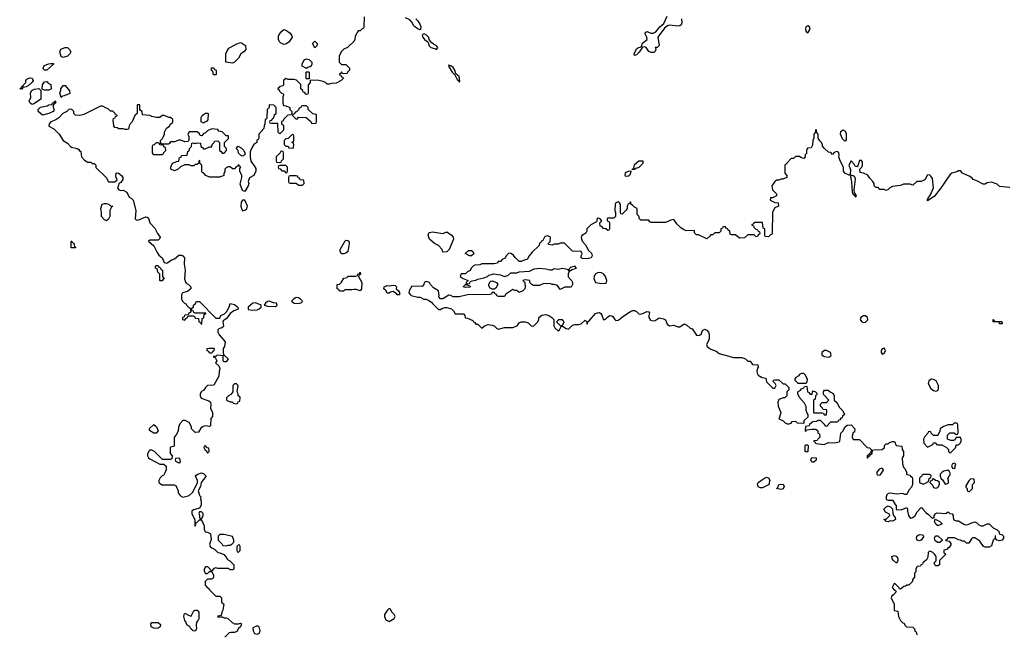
# Model space of a CAD drawing. Header units: inches. Extents: x 2380249 to 2585472, y 382747 to 546448.
# Tile 360 of 626: x 2484188 to 2493736, y 438656 to 444621. Entities that reach past the tile are written whole.
import ezdxf

# ---------------------------------------------------------------- set-up
doc = ezdxf.new("R2010")
doc.units = ezdxf.units.IN
doc.header["$MEASUREMENT"] = 0
for name, color, linetype in [('C4483', 7, 'Continuous'), ('C4484', 7, 'Continuous'), ('C4493', 7, 'Continuous'), ('C4494', 7, 'Continuous')]:
    doc.layers.add(name, color=color, linetype=linetype)

msp = doc.modelspace()

# ---------------------------------------------------------------- linework, layer by layer
at = {"layer": 'C4483', "color": 4, "elevation": 48}
for points in [[(2485748.7, 440000), (2485768.7, 439988.7), (2485820.8, 440000)], [(2485936, 440000), (2485946, 439990), (2485942, 439970), (2485949.1, 439949.1), (2485948.7, 439910), (2485930, 439882), (2485874.6, 439865.4), (2485858, 439850), (2485858, 439830), (2485887.3, 439767.3), (2485886, 439710), (2485890, 439706), (2485892, 439710), (2485898, 439742), (2485910, 439746), (2485930, 439766), (2485950, 439766), (2485975.3, 439710), (2485976.4, 439676.4), (2485986, 439650), (2486010, 439648), (2486035.3, 439635.3), (2486038, 439630), (2486043.1, 439576.9), (2486028.7, 439530), (2486035.3, 439510), (2486050, 439495.3), (2486080.4, 439480.4), (2486109.1, 439449.1), (2486130, 439448), (2486166, 439430), (2486190, 439406), (2486203.1, 439383.1), (2486226, 439370), (2486266, 439330), (2486266, 439290), (2486250, 439282), (2486230, 439282), (2486210, 439294), (2486110, 439294), (2486090, 439302), (2486070, 439294), (2486050, 439274), (2486038, 439278), (2486034, 439290), (2486011.6, 439311.6), (2485990, 439312), (2485978, 439290), (2485978, 439270), (2485990, 439246), (2486010, 439246), (2486030, 439266), (2486050, 439266), (2486066, 439230), (2486066, 439210), (2486062, 439198), (2486047.3, 439192.7), (2486008.7, 439191.3), (2485988, 439170), (2485987.3, 439132.7), (2486010, 439106), (2486022, 439102), (2486026, 439090), (2486090, 439026), (2486130, 439026), (2486146, 439010), (2486146, 438970), (2486166, 438950), (2486158, 438890), (2486148, 438870), (2486142, 438838), (2486110, 438834), (2486107.3, 438827.3), (2486150, 438826), (2486170, 438818), (2486190, 438818), (2486206, 438810), (2486248, 438770), (2486270, 438759), (2486310, 438758), (2486330, 438766), (2486338, 438758), (2486328, 438730), (2486310, 438712), (2486295.1, 438684.9), (2486270, 438674.8), (2486235.3, 438675.3), (2486218, 438670), (2486178, 438630)]]:
    msp.add_lwpolyline(points, dxfattribs=at)
for points in [[(2485950, 439846), (2485930, 439846), (2485924.7, 439830), (2485932, 439812), (2485932.7, 439792.7), (2485938, 439778), (2485950, 439774), (2485968, 439810), (2485967.3, 439827.3)], [(2486170, 439626), (2486130, 439626), (2486114, 439610), (2486114, 439570), (2486152.7, 439532.7), (2486158, 439518), (2486190, 439514), (2486210, 439522), (2486230, 439522), (2486246, 439530), (2486266, 439550), (2486266, 439570), (2486250, 439606)], [(2486310, 439526), (2486294, 439510), (2486294, 439470), (2486298, 439458), (2486310, 439454), (2486326, 439470), (2486326, 439510), (2486322, 439522)], [(2487770, 438906), (2487750, 438888), (2487726, 438850), (2487726, 438830), (2487738, 438798), (2487770, 438782), (2487818, 438810), (2487828, 438830), (2487818, 438850), (2487798, 438870), (2487782, 438902)], [(2485890, 438688), (2485868.9, 438688.9), (2485848, 438710), (2485838, 438730), (2485809.1, 438749.1), (2485798, 438778), (2485788, 438790), (2485779, 438830), (2485782, 438850), (2485790, 438862), (2485830, 438838), (2485850, 438832), (2485876.4, 438883.6), (2485888.9, 438891.1), (2485910, 438891.3), (2485924.7, 438870), (2485924.7, 438810), (2485922, 438798), (2485911.3, 438788.7), (2485902, 438770), (2485898, 438750), (2485902, 438710)], [(2485510, 438712.7), (2485490, 438717.2), (2485462, 438730), (2485460.4, 438759.6), (2485469.2, 438770.8), (2485530.4, 438770.4), (2485552.8, 438752.8), (2485550, 438729.3), (2485530, 438715.1)], [(2486490, 438738), (2486450, 438718), (2486451, 438690), (2486464.5, 438664.5), (2486490, 438658.8), (2486510, 438666), (2486520.9, 438690), (2486510, 438728.7)]]:
    msp.add_lwpolyline(points, close=True, dxfattribs=at)
at = {"layer": 'C4484', "color": 4}
for points, elevation in [([(2487527.3, 444647.3), (2487526, 444550), (2487522, 444538), (2487507.3, 444532.7), (2487490, 444514), (2487470, 444514), (2487440.4, 444459.6), (2487438, 444430), (2487430, 444414), (2487366, 444350), (2487330, 444334), (2487307.3, 444312.7), (2487286, 444270), (2487286, 444210), (2487310, 444186), (2487350, 444186), (2487386, 444150), (2487386, 444130), (2487367.3, 444112.7), (2487362, 444098), (2487330, 444094), (2487318, 444098), (2487310, 444114), (2487302, 444098), (2487290, 444094), (2487290, 444086), (2487302, 444082), (2487307.3, 444067.3), (2487322, 444062), (2487326, 444050), (2487306, 444030), (2487256.4, 444003.6), (2487210, 444002), (2487190, 443994), (2487170, 443994), (2487154, 444010), (2487130, 444022), (2487090, 444032), (2487006, 444034), (2487006, 444010), (2486986, 443990), (2486986, 443910), (2486982, 443898), (2486970, 443894), (2486958, 443898), (2486952.7, 443912.7), (2486938, 443918), (2486932.7, 443932.7), (2486914, 443950), (2486912.7, 443992.7), (2486872.7, 444032.7), (2486850, 444042), (2486790, 444042), (2486768.4, 444051.6), (2486746, 444030), (2486746, 443990), (2486742, 443978), (2486710, 443974), (2486702, 443958), (2486690, 443954), (2486690, 443946), (2486702, 443942), (2486707.3, 443927.3), (2486727.3, 443907.3), (2486742, 443902), (2486746, 443890), (2486738, 443870), (2486738, 443810), (2486747.3, 443787.3), (2486770, 443786), (2486806, 443770), (2486806, 443750), (2486826, 443730), (2486826, 443710), (2486822, 443698), (2486787.3, 443692.7), (2486747.3, 443652.7), (2486742, 443638), (2486727.3, 443632.7), (2486726, 443610), (2486742, 443602), (2486746, 443590), (2486746, 443550), (2486710, 443514), (2486694, 443530), (2486692.7, 443612.7), (2486630, 443614), (2486618, 443618), (2486614, 443630), (2486618, 443642), (2486632.7, 443647.3), (2486638, 443662), (2486652.7, 443667.3), (2486658, 443702), (2486674, 443710), (2486674, 443770), (2486651.6, 443791.6), (2486610, 443794), (2486606, 443790), (2486606, 443770), (2486588.4, 443748.4), (2486586, 443670), (2486582, 443658), (2486568.4, 443651.6), (2486566, 443610), (2486558, 443590), (2486556.4, 443563.6), (2486506, 443510), (2486506, 443470), (2486502, 443458), (2486488.4, 443451.6), (2486486, 443430), (2486458, 443410), (2486435.3, 443370), (2486423.1, 443336.9), (2486422, 443290), (2486429.2, 443249.2), (2486463.1, 443203.1), (2486476.4, 443176.4), (2486478, 443150), (2486458, 443110), (2486415.3, 443084.7), (2486404, 443050), (2486409, 443030), (2486404, 443010), (2486370, 442952), (2486350, 442962), (2486325.4, 443025.4), (2486342, 443090), (2486342, 443110), (2486322, 443150), (2486322, 443178), (2486332, 443192), (2486318, 443198), (2486310, 443214), (2486302, 443198), (2486287.3, 443192.7), (2486270, 443174), (2486250, 443174), (2486230, 443192), (2486208.4, 443191.6), (2486190, 443182), (2486178, 443170), (2486176.4, 443143.6), (2486166, 443130), (2486166, 443110), (2486130, 443094), (2486030, 443094), (2485994, 443110), (2485970, 443134), (2485958, 443138), (2485954, 443150), (2485954, 443210), (2485934, 443230), (2485934, 443250), (2485930, 443254), (2485926, 443250), (2485926, 443230), (2485910, 443214), (2485890, 443214), (2485876.4, 443203.6), (2485850, 443202), (2485830, 443212), (2485790, 443212), (2485747.3, 443192.7), (2485726, 443170), (2485690, 443154), (2485654, 443170), (2485654, 443190), (2485663.6, 443216.4), (2485674, 443230), (2485710, 443246), (2485732.7, 443247.3), (2485738, 443282), (2485752.7, 443287.3), (2485758, 443302), (2485812.7, 443307.3), (2485818, 443342), (2485832.7, 443347.3), (2485834, 443370), (2485854, 443390), (2485858, 443422), (2485870, 443426), (2485890, 443418), (2485910, 443426), (2485942, 443422), (2485946, 443390), (2485962, 443382), (2485970, 443366), (2485987.3, 443367.3), (2486030, 443386), (2486052.7, 443387.3), (2486054, 443410), (2486074, 443430), (2486078, 443442), (2486110, 443446), (2486126, 443430), (2486126, 443350), (2486142, 443342), (2486150, 443326), (2486170, 443326), (2486194, 443350), (2486194, 443370), (2486174, 443390), (2486174, 443430), (2486212.7, 443467.3), (2486214, 443490), (2486210, 443494), (2486190, 443494), (2486151.6, 443531.6), (2486118, 443538), (2486110, 443554), (2486050, 443562), (2486010, 443542), (2485990, 443522), (2485967.3, 443512.7), (2485962, 443498), (2485950, 443494), (2485938, 443498), (2485932.7, 443512.7), (2485910, 443534), (2485830, 443532), (2485818, 443510), (2485827.3, 443487.3), (2485827.3, 443452.7), (2485822, 443438), (2485790, 443434), (2485751.6, 443451.6), (2485730, 443452), (2485690, 443434), (2485650, 443434), (2485642, 443418), (2485630, 443414), (2485570, 443414), (2485558, 443418), (2485554, 443450), (2485572.7, 443467.3), (2485579.6, 443480.4), (2485592, 443510), (2485592, 443530), (2485611.6, 443568.4), (2485636.9, 443583.1), (2485650, 443606), (2485672.7, 443627.3), (2485672.7, 443652.7), (2485651.6, 443671.6), (2485632.7, 443672.7), (2485590, 443692), (2485568.4, 443691.6), (2485547.3, 443672.7), (2485510, 443672), (2485470, 443682), (2485450, 443692), (2485378, 443698), (2485374, 443730), (2485358, 443738), (2485354, 443750), (2485354, 443790), (2485350, 443794), (2485330, 443794), (2485326, 443790), (2485326, 443710), (2485306, 443690), (2485278, 443630), (2485258, 443610), (2485248.4, 443591.6), (2485242, 443558), (2485230, 443554), (2485210, 443554), (2485190, 443562), (2485150, 443562), (2485131.6, 443571.6), (2485110, 443574), (2485102, 443590), (2485094, 443650), (2485098, 443662), (2485112.7, 443667.3), (2485118, 443682), (2485132.7, 443687.3), (2485132.7, 443692.7), (2485118, 443698), (2485114, 443710), (2485091.6, 443731.6), (2485070, 443732), (2485050, 443752), (2484990, 443782), (2484970, 443782), (2484810, 443702), (2484770, 443692), (2484730, 443694), (2484714, 443710), (2484714, 443730), (2484694, 443750), (2484668.4, 443751.6), (2484646, 443730), (2484606, 443710), (2484566, 443670), (2484538, 443650), (2484489.4, 443630.6), (2484474, 443610), (2484470, 443588.7), (2484520.2, 443560.2), (2484569.3, 443509.3), (2484608.7, 443450), (2484650, 443422), (2484682, 443390), (2484690, 443384), (2484746, 443370), (2484760.4, 443360.4), (2484770, 443346), (2484782, 443342), (2484788, 443290), (2484816.4, 443256.4), (2484850, 443238), (2484878, 443238), (2484890, 443226), (2484910, 443226), (2484926, 443210), (2484927.3, 443187.3), (2485028, 443090), (2485050, 443046), (2485111.6, 443048.4), (2485132.7, 443067.3), (2485119.6, 443099.6), (2485122, 443130), (2485130, 443134), (2485146, 443130), (2485175.3, 443110), (2485188, 443090), (2485188, 443070), (2485170, 443042), (2485148, 443032), (2485147.3, 443012.7), (2485138, 442990), (2485150, 442968.7), (2485170, 442962), (2485190, 442968), (2485228.4, 442948.4), (2485250, 442898), (2485270, 442888.7), (2485289.4, 442869.4), (2485315.1, 442770), (2485309, 442689), (2485319, 442679), (2485334.6, 442674.6), (2485410, 442707), (2485424.1, 442704.1), (2485435.6, 442695.6), (2485449.7, 442650), (2485498.2, 442598.2), (2485524.4, 442544.4), (2485549, 442510), (2485544.7, 442495.3), (2485530, 442481), (2485450, 442482), (2485438, 442470), (2485490, 442426), (2485520.2, 442360.2), (2485537.2, 442337.2), (2485568, 442310), (2485590, 442266), (2485610, 442258), (2485619.6, 442260.4), (2485662, 442290), (2485690, 442300.9), (2485730, 442335.1), (2485756.2, 442336.2), (2485770, 442329), (2485785.2, 442310), (2485782.7, 442250), (2485793, 442190), (2485784.7, 442104.7), (2485794.6, 442074.6), (2485803.1, 442063.1), (2485826, 442050), (2485846, 442030), (2485846, 442010), (2485816.4, 441983.6), (2485766, 441970), (2485758, 441950), (2485758, 441910), (2485770, 441886), (2485790, 441866), (2485802, 441862), (2485806, 441850), (2485827.3, 441827.3), (2485842, 441822), (2485846, 441790), (2485842, 441778), (2485827.3, 441772.7), (2485822, 441758), (2485790, 441754), (2485786, 441750), (2485782, 441738), (2485766, 441730), (2485766, 441710), (2485790, 441706), (2485798, 441722), (2485812.7, 441727.3), (2485818, 441742), (2485830, 441746), (2485870, 441746), (2485882, 441742), (2485890, 441726), (2485922, 441722), (2485926, 441690), (2485942, 441682), (2485946, 441670), (2485952.7, 441667.3), (2485958, 441722), (2485972.7, 441727.3), (2485978, 441762), (2485992.7, 441767.3), (2485992.7, 441772.7), (2485890, 441774), (2485878, 441778), (2485872.7, 441792.7), (2485858, 441798), (2485854, 441810), (2485858, 441822), (2485874, 441830), (2485874, 441850), (2485892.7, 441867.3), (2485898, 441882), (2485910, 441886), (2485930, 441886), (2486090, 441726), (2486130, 441726), (2486138, 441750), (2486173.2, 441766.8), (2486194.8, 441785.2), (2486218, 441830), (2486230, 441868), (2486270, 441857.2), (2486304, 441830), (2486308, 441812), (2486265.2, 441794.8), (2486228.9, 441771.1), (2486217.2, 441750), (2486190, 441718), (2486162, 441698), (2486158, 441690), (2486165.2, 441650), (2486159.5, 441640.5), (2486149.4, 441630.6), (2486120.1, 441619.9), (2486108.7, 441610), (2486109, 441590), (2486121.7, 441561.7), (2486169, 441510), (2486179, 441490), (2486174, 441450), (2486162, 441430), (2486162, 441382), (2486166, 441374), (2486162, 441362), (2486170, 441366), (2486208, 441330), (2486190, 441302), (2486170, 441302), (2486164.7, 441304.7), (2486159.6, 441319.6), (2486159.6, 441359.6), (2486110, 441364.7), (2486098, 441362), (2486090, 441354), (2486067.3, 441352.7), (2486067.3, 441347.3), (2486082, 441342), (2486098, 441310), (2486088, 441290), (2486120.4, 441260.4), (2486125.6, 441245.6), (2486129.2, 441230), (2486121.2, 441210), (2486118.6, 441161.4), (2486070, 441074), (2486010, 441072), (2485988.9, 441051.1), (2485974, 441026), (2485950, 441012), (2485938, 440990), (2485938, 440970), (2485948.9, 440948.9), (2486023.1, 440923.1), (2486038, 440910), (2486042, 440890), (2486038, 440850), (2486058, 440810), (2486058, 440770), (2486042, 440750), (2486039, 440681), (2486030, 440672), (2485990, 440678), (2485968.4, 440671.6), (2485943.1, 440656.9), (2485922, 440618), (2485890, 440614), (2485854, 440650), (2485854, 440670), (2485831.1, 440711.1), (2485791.6, 440731.6), (2485768.4, 440731.6), (2485740.4, 440699.6), (2485727.3, 440667.3), (2485726, 440630), (2485710, 440594), (2485686, 440570), (2485686, 440490), (2485682, 440478), (2485650, 440474), (2485646, 440470), (2485648, 440410), (2485666, 440390), (2485662, 440358), (2485650, 440354), (2485572.7, 440352.7), (2485494, 440430), (2485470, 440442), (2485450, 440442), (2485443.1, 440436.9), (2485428.4, 440408.4), (2485428, 440390), (2485438, 440370), (2485450, 440358), (2485548.4, 440308.4), (2485587.3, 440307.3), (2485607.3, 440287.3), (2485607.3, 440252.7), (2485596.4, 440223.6), (2485582, 440198), (2485570, 440194), (2485550, 440174), (2485538, 440150), (2485538, 440130), (2485543.1, 440123.1), (2485570, 440108), (2485687.3, 440107.3), (2485702, 440102), (2485726, 440050), (2485726, 440030), (2485743.1, 440003.1), (2485748.7, 440000)], 48), ([(2488030, 444629), (2488050, 444608.7), (2488072.7, 444570), (2488077.2, 444550), (2488074, 444526), (2488070, 444522), (2488050, 444531.3), (2488015.3, 444555.3), (2488006, 444566), (2487994, 444594), (2487970, 444618), (2487930, 444638.8)], 48), ([(2490000, 442845.8), (2489990, 442852), (2489970, 442842), (2489962, 442830), (2489958, 442770), (2489966, 442750), (2489966, 442710), (2489950, 442694), (2489890, 442694), (2489886, 442690), (2489886, 442670), (2489902, 442662), (2489906, 442650), (2489906, 442590), (2489902, 442578), (2489890, 442574), (2489872.7, 442592.7), (2489850, 442594), (2489832.7, 442612.7), (2489818, 442618), (2489814, 442650), (2489834, 442670), (2489812.7, 442692.7), (2489790, 442694), (2489786, 442690), (2489782, 442658), (2489726, 442630), (2489687.3, 442592.7), (2489686, 442570), (2489678, 442550), (2489636, 442524), (2489632.3, 442507.7), (2489642.9, 442470), (2489675.6, 442435.6), (2489702, 442382), (2489734.2, 442354.2), (2489738, 442330), (2489729.1, 442310.9), (2489690, 442298.8), (2489644.7, 442304.7), (2489634, 442310), (2489632, 442330), (2489642, 442350), (2489632, 442370), (2489550, 442374), (2489470, 442452), (2489430, 442452), (2489410, 442442), (2489370, 442442), (2489350, 442434), (2489318, 442438), (2489314, 442450), (2489332, 442468), (2489334, 442510), (2489310, 442522), (2489284, 442516), (2489278, 442510), (2489262, 442478), (2489247.3, 442472.7), (2489242, 442458), (2489227.3, 442452.7), (2489226, 442430), (2489156.4, 442363.6), (2489128, 442330), (2489107.3, 442292.7), (2489088.4, 442291.6), (2489050, 442274), (2489030, 442274), (2488991.6, 442311.6), (2488976.9, 442336.9), (2488950, 442352), (2488930, 442354), (2488906, 442330), (2488894.6, 442305.4), (2488867.3, 442292.7), (2488850, 442274), (2488827.3, 442272.7), (2488822, 442258), (2488787.3, 442252.7), (2488670, 442251.3), (2488650, 442242), (2488600.4, 442239.6), (2488587.3, 442232.7), (2488566, 442210), (2488554.6, 442185.4), (2488530, 442174), (2488510, 442154), (2488470, 442154), (2488458, 442130), (2488488, 442110), (2488538, 442090), (2488518, 442070), (2488520.4, 442060.4), (2488530, 442058), (2488550, 442062), (2488560.7, 442079.3), (2488574, 442086), (2488610, 442094), (2488630, 442103.6), (2488690, 442114.5), (2488724.7, 442130), (2488736.9, 442143.1), (2488786.4, 442153.6), (2488850, 442143.7), (2488890, 442129.4), (2488921.7, 442138.3), (2488950, 442162.7), (2489010, 442164), (2489030, 442175.3), (2489130, 442182), (2489176, 442204), (2489230, 442209), (2489290, 442202.7), (2489330, 442193.2), (2489350, 442194), (2489370, 442205.2), (2489410, 442201.2), (2489450, 442209.3), (2489498.6, 442198.6), (2489516.4, 442176.4), (2489505.8, 442154.2), (2489506.6, 442126.6), (2489539, 442090), (2489548.7, 442070), (2489548, 442050), (2489534, 442026), (2489475.3, 442024.7), (2489430, 442002), (2489402, 442042), (2489370, 442052), (2489350, 442052), (2489330, 442062), (2489310, 442058), (2489270, 442062), (2489230, 442042), (2489170, 442042), (2489154, 442050), (2489134, 442070), (2489134, 442090), (2489090, 442096), (2489066, 442090), (2489086, 442070), (2489088, 442030), (2489086, 442010), (2489066, 441990), (2489030, 441974), (2489010, 441994), (2488990, 441994), (2488970, 442002), (2488902, 441958), (2488890, 441934), (2488830, 441934), (2488818, 441938), (2488812.7, 441952.7), (2488798, 441958), (2488792.7, 441972.7), (2488770, 441974), (2488762, 441958), (2488747.3, 441952.7), (2488531.6, 441951.6), (2488450, 441931.3), (2488390, 441931.3), (2488370, 441944.7), (2488350, 441946), (2488290, 441911.3), (2488270, 441912), (2488252, 441930), (2488254.8, 441945.2), (2488250, 441990.8), (2488199.8, 442019.8), (2488172, 442050), (2488162, 442070), (2488130, 442081), (2488122, 442078), (2488108.7, 442070), (2488108, 442050), (2488090, 442032), (2487990, 442034), (2487964, 441990), (2487962, 441970), (2487972.7, 441952.7), (2487984.1, 441944.1), (2488050, 441928.7), (2488070, 441928), (2488106, 441910), (2488130, 441908.7), (2488156.5, 441896.5), (2488180.4, 441880.4), (2488190, 441866), (2488250, 441808), (2488270, 441808), (2488281, 441819), (2488310, 441828.7), (2488330, 441828.7), (2488373.6, 441813.6), (2488394.6, 441794.6), (2488410, 441766), (2488490, 441766), (2488506, 441750), (2488507.3, 441727.3), (2488530, 441726), (2488582, 441702), (2488587.3, 441687.3), (2488602, 441682), (2488610, 441666), (2488630, 441666), (2488670, 441626), (2488694, 441650), (2488730, 441662), (2488770, 441658), (2488788.4, 441648.4), (2488810, 441626), (2488830, 441618), (2488890, 441635.3), (2488970, 441635.3), (2489010.9, 441649.1), (2489030, 441678), (2489051.1, 441688.9), (2489088.9, 441688.9), (2489119, 441679), (2489146, 441650), (2489170, 441648), (2489212, 441690), (2489222, 441710), (2489222, 441730), (2489250, 441754), (2489290, 441761.2), (2489318, 441750), (2489348, 441730), (2489366, 441710), (2489368, 441650), (2489378, 441630), (2489410, 441602), (2489422, 441610), (2489438, 441642), (2489450, 441646), (2489485.6, 441625.6), (2489510, 441619), (2489550, 441655.3), (2489570, 441662), (2489610, 441662), (2489634, 441670), (2489670, 441706), (2489686, 441690), (2489686, 441670), (2489690, 441666), (2489694, 441670), (2489694, 441690), (2489710, 441698), (2489770, 441769.3), (2489790, 441777), (2489810, 441779.3), (2489824, 441770), (2489834.2, 441754.2), (2489850, 441709.2), (2489870, 441713.2), (2489886.6, 441733.4), (2489910, 441749.4), (2489930, 441746.6), (2489939.7, 441739.7), (2489959, 441710), (2489970, 441701.2), (2489990, 441705.2), (2490000, 441711.1)], 44), ([(2485820.8, 440000), (2485830, 440002), (2485865.4, 440034.6), (2485912, 440130), (2485912, 440150), (2485892, 440190), (2485899.6, 440200.4), (2485914, 440210), (2485950, 440222), (2485970, 440218), (2485993.6, 440193.6), (2485993.6, 440186.4), (2485948.7, 440131.3), (2485942, 440090), (2485918, 440050), (2485930, 440006), (2485936, 440000)], 48)]:
    msp.add_lwpolyline(points, dxfattribs=dict(at, elevation=elevation))
for points, elevation in [([(2486750, 444379), (2486716.5, 444396.5), (2486706, 444406), (2486699, 444430), (2486698, 444462), (2486702.7, 444477.3), (2486729.2, 444510.8), (2486750, 444524.7), (2486775.3, 444515.3), (2486810.7, 444490.7), (2486824.7, 444470), (2486831.3, 444450), (2486798, 444402), (2486770, 444382)], 48), ([(2488110, 444482), (2488101, 444479), (2488092, 444470), (2488098, 444450), (2488112, 444430), (2488145.4, 444405.4), (2488152, 444392), (2488154, 444370), (2488174, 444350), (2488210, 444342), (2488230, 444332), (2488242, 444350), (2488230, 444368), (2488202, 444382), (2488180.2, 444400.2), (2488163.1, 444423.1), (2488153.2, 444450), (2488134, 444470)], 48), ([(2484610, 444254), (2484590, 444264), (2484578, 444310), (2484586.8, 444333.2), (2484630, 444350.8), (2484650, 444350.8), (2484672.4, 444332.4), (2484684.9, 444310), (2484675.5, 444290), (2484650, 444268)], 48), ([(2486250, 444198), (2486186, 444210), (2486188, 444290), (2486200.4, 444319.6), (2486216.4, 444343.6), (2486293.6, 444386.4), (2486330, 444398), (2486350, 444391.3), (2486378, 444370), (2486382, 444330), (2486362, 444310), (2486332, 444290), (2486311.1, 444248.9), (2486270, 444208)], 48), ([(2487050, 444348), (2487028.7, 444390), (2487050, 444411.3), (2487072, 444390), (2487070, 444366)], 48), ([(2484450, 444129.5), (2484429.6, 444129.6), (2484420.1, 444140.1), (2484415.1, 444150), (2484425.1, 444174.9), (2484470, 444194), (2484490, 444197.3), (2484514.4, 444194.4), (2484516, 444190)], 48), ([(2486090, 444086), (2486067.3, 444087.3), (2486062, 444122), (2486048.4, 444128.4), (2486047.3, 444152.7), (2486070, 444154), (2486078, 444138), (2486094, 444130), (2486094, 444090)], 48), ([(2486970, 444146), (2486926, 444170), (2486926, 444190), (2486948, 444230), (2486970, 444242), (2486995.3, 444235.3), (2487022, 444210), (2487022, 444190), (2487010, 444166), (2486983.6, 444156.4)], 48), ([(2488350, 444178), (2488346, 444170), (2488381, 444110), (2488406, 444086), (2488430, 444042), (2488446.4, 444026.4), (2488450, 444014), (2488456.4, 444023.6), (2488448, 444070), (2488416.4, 444096.4), (2488408.7, 444130), (2488390, 444155.3), (2488370, 444174)], 48), ([(2484210, 443948), (2484188, 443950), (2484202, 443958), (2484210, 443974), (2484222, 443978), (2484226, 443990), (2484246, 444010), (2484246, 444030), (2484256.4, 444043.6), (2484284.7, 444055.3), (2484310, 444052), (2484318.8, 444030), (2484310, 444015.3), (2484270, 443978), (2484250, 443968), (2484218, 443962)], 48), ([(2486970, 444046), (2486966, 444050), (2486966, 444110), (2486970, 444114), (2486990, 444114), (2486994, 444110), (2486994, 444046), (2486990, 444046)], 48), ([(2484430, 443938), (2484406, 443946), (2484408.7, 443990), (2484430, 444018), (2484450, 444022), (2484465.4, 444005.4), (2484491.1, 443991.1), (2484494, 443950), (2484490, 443948), (2484470, 443938)], 48), ([(2484590, 443866), (2484578, 443910), (2484587.3, 443932.7), (2484588, 443950), (2484610, 443982), (2484630, 443982), (2484672, 443930), (2484674, 443906), (2484619.6, 443880.4), (2484602, 443878)], 48), ([(2484310, 443799), (2484290, 443809.2), (2484279, 443830), (2484294.6, 443865.4), (2484294, 443910), (2484306, 443934), (2484330, 443946), (2484372, 443952), (2484394, 443934), (2484392, 443850), (2484330, 443806)], 48), ([(2484410, 443695.3), (2484368.7, 443730), (2484366, 443750), (2484388.9, 443771.1), (2484454.6, 443785.4), (2484470, 443794), (2484502, 443798), (2484507.3, 443812.7), (2484522, 443818), (2484530, 443834), (2484534, 443830), (2484534, 443810), (2484518, 443802), (2484514, 443790), (2484514, 443770), (2484522, 443750), (2484519.6, 443740.4), (2484511.6, 443728.4), (2484470, 443709)], 48), ([(2486970, 443786), (2486930, 443786), (2486918, 443782), (2486914, 443770), (2486898, 443762), (2486892.7, 443747.3), (2486872.7, 443727.3), (2486858, 443722), (2486852.7, 443707.3), (2486838, 443702), (2486834, 443690), (2486870, 443654), (2486882, 443658), (2486890, 443674), (2486967.3, 443672.7), (2487012.7, 443632.7), (2487018, 443618), (2487050, 443614), (2487062, 443618), (2487066, 443630), (2487066, 443690), (2487062, 443702), (2487030, 443706), (2486986, 443750), (2486986, 443770)], 48), ([(2485970, 443618), (2485948, 443628), (2485948.9, 443671.1), (2485958, 443690), (2485970, 443702), (2485990, 443714), (2486010, 443714), (2486014, 443710), (2486012, 443650), (2486003.6, 443636.4), (2485990, 443628)], 48), ([(2486830, 443506), (2486792.7, 443467.3), (2486770, 443466), (2486754, 443450), (2486754, 443410), (2486770, 443394), (2486792.7, 443392.7), (2486798, 443378), (2486830, 443374), (2486842, 443378), (2486846, 443410), (2486842, 443422), (2486826, 443430), (2486842, 443438), (2486846, 443450), (2486846, 443490), (2486842, 443502)], 48), ([(2485530, 443426), (2485510, 443426), (2485492.7, 443407.3), (2485478, 443402), (2485474, 443390), (2485474, 443330), (2485478, 443318), (2485490, 443314), (2485570, 443314), (2485582, 443318), (2485587.3, 443332.7), (2485606, 443350), (2485602, 443382), (2485587.3, 443387.3), (2485582, 443402), (2485550, 443406), (2485542, 443422)], 48), ([(2486350, 443298), (2486340.4, 443300.4), (2486310, 443326), (2486306, 443350), (2486286, 443370), (2486307.3, 443392.7), (2486336.9, 443376.9), (2486362, 443350), (2486372, 443330), (2486370, 443308)], 48), ([(2486730, 443346), (2486718, 443342), (2486712.7, 443327.3), (2486674, 443290), (2486674, 443250), (2486678, 443238), (2486710, 443234), (2486722, 443238), (2486727.3, 443252.7), (2486746, 443270), (2486746, 443330), (2486742, 443342)], 48), ([(2486770, 443206), (2486710, 443206), (2486698, 443202), (2486694, 443190), (2486698, 443178), (2486712.7, 443172.7), (2486730, 443154), (2486752.7, 443152.7), (2486770, 443134), (2486782, 443138), (2486786, 443150), (2486786, 443190)], 48), ([(2486870, 443106), (2486810, 443106), (2486798, 443102), (2486794, 443090), (2486794, 443050), (2486798, 443038), (2486810, 443034), (2486870, 443034), (2486890, 443014), (2486930, 443014), (2486946, 443030), (2486942, 443062), (2486907.3, 443067.3), (2486902, 443082), (2486887.3, 443087.3), (2486882, 443102)], 48), ([(2485030, 442668.7), (2485010, 442678), (2484982, 442710), (2484982, 442750), (2484974, 442790), (2484989.1, 442830.9), (2485010, 442838), (2485030, 442838), (2485051.1, 442831.1), (2485070, 442814), (2485092, 442810), (2485078, 442802), (2485062, 442770), (2485062, 442710), (2485050, 442686)], 48), ([(2486370, 442868.7), (2486350, 442868.7), (2486336, 442850), (2486333.4, 442810), (2486340.5, 442780.5), (2486350, 442766), (2486370, 442771), (2486390, 442786), (2486397.2, 442810)], 48), ([(2488290, 442366), (2488286, 442390), (2488248, 442430), (2488209.4, 442449.4), (2488162, 442490), (2488149, 442530), (2488155.3, 442550), (2488162.7, 442557.3), (2488190, 442561), (2488290, 442546.8), (2488330, 442561), (2488376, 442530), (2488391, 442510), (2488396, 442490), (2488354, 442390), (2488330, 442368)], 44), ([(2484730, 442406), (2484687.3, 442407.3), (2484687.3, 442472.7), (2484692.7, 442472.7), (2484698, 442458), (2484712.7, 442452.7), (2484718, 442418), (2484730, 442414)], 48), ([(2487330, 442349), (2487308.7, 442350), (2487295.3, 442370), (2487294, 442390), (2487344.5, 442475.5), (2487350, 442481), (2487370, 442478), (2487378, 442470), (2487382.8, 442450), (2487370.8, 442370), (2487350, 442354)], 44), ([(2488570, 442328), (2488548.4, 442328.4), (2488508.4, 442351.6), (2488540.4, 442379.6), (2488570, 442382), (2488582, 442370), (2488591.3, 442350)], 44), ([(2485550, 442086), (2485546, 442090), (2485546, 442150), (2485526, 442170), (2485522, 442202), (2485506, 442210), (2485506, 442230), (2485510, 442234), (2485530, 442234), (2485538, 442218), (2485552.7, 442212.7), (2485558, 442198), (2485574, 442190), (2485574, 442130), (2485578, 442118), (2485592, 442110), (2485578, 442102), (2485570, 442086)], 48), ([(2487490, 441989.5), (2487450, 442002), (2487430, 442002), (2487410, 441998), (2487342, 441998), (2487328, 441988), (2487290, 441988), (2487282, 442002), (2487268, 442010), (2487266, 442050), (2487290, 442054), (2487310, 442074), (2487330, 442112), (2487362, 442118), (2487370, 442132), (2487447.3, 442132.7), (2487462, 442138), (2487466, 442150), (2487482, 442158), (2487490, 442172), (2487491.6, 442148.4), (2487478, 442142), (2487474, 442130), (2487504.7, 442070), (2487502, 442010)], 44), ([(2489570, 442228), (2489530, 442216), (2489521, 442210), (2489514, 442190), (2489523.6, 442183.6), (2489530, 442186), (2489544.7, 442195.3), (2489588, 442210)], 44), ([(2489810, 442167), (2489790, 442163.7), (2489767.5, 442152.5), (2489757.3, 442130), (2489756.3, 442110), (2489770.6, 442070.6), (2489830, 442062), (2489870, 442064.7), (2489878, 442070), (2489882, 442090), (2489869.3, 442130), (2489851.9, 442151.9), (2489830, 442164.5)], 44), ([(2488510, 442022.7), (2488488.7, 442030), (2488518, 442058), (2488514, 442050), (2488550, 442038), (2488558, 442030), (2488550, 442024)], 44), ([(2488770, 442006), (2488750, 442015.3), (2488738, 442038), (2488736.2, 442050), (2488746.5, 442073.5), (2488756.6, 442083.4), (2488770, 442088), (2488812, 442070), (2488824.7, 442050), (2488803.6, 442016.4), (2488790, 442006)], 44), ([(2487870, 441949.3), (2487848, 441950), (2487840.4, 441960.4), (2487810, 441982), (2487783.6, 441976.4), (2487770, 441968), (2487750, 441966), (2487742, 441990), (2487719, 442010), (2487722, 442030), (2487750, 442040.7), (2487770, 442038.8), (2487810, 442044.7), (2487830, 442041), (2487841, 442030), (2487838, 442010), (2487862, 441990), (2487870, 441974)], 44), ([(2486470, 441872.3), (2486450, 441869.4), (2486404.7, 441830), (2486402, 441810), (2486407.7, 441807.7), (2486450, 441800.5), (2486490, 441805.5), (2486510, 441814), (2486529.2, 441830), (2486528.7, 441850), (2486490, 441867)], 48), ([(2486610, 441889.3), (2486590, 441886), (2486570.8, 441870), (2486558, 441850), (2486590, 441840.5), (2486670, 441836), (2486684, 441850), (2486678, 441870), (2486650, 441874.5)], 48), ([(2486870, 441924.2), (2486860.3, 441919.7), (2486842.8, 441910), (2486824.7, 441890), (2486850.4, 441870.4), (2486890, 441866.4), (2486923.1, 441876.9), (2486929, 441890), (2486909.3, 441910), (2486890, 441921.6)], 48), ([(2489450, 441708), (2489412.7, 441707.3), (2489394, 441690), (2489430, 441654), (2489450, 441654), (2489468, 441690)], 44), ([(2486030, 441386), (2486022, 441402), (2486007.3, 441407.3), (2486006, 441430), (2486030, 441434), (2486072.7, 441432.7), (2486071.6, 441408.4), (2486058, 441402), (2486050, 441386)], 48), ([(2486290, 441086), (2486270, 441086), (2486254, 441070), (2486254, 441010), (2486236.9, 440983.1), (2486214, 440970), (2486194, 440950), (2486194, 440930), (2486230, 440914), (2486250, 440914), (2486258, 440898), (2486290, 440894), (2486302, 440898), (2486307.3, 440912.7), (2486322, 440918), (2486326, 440950), (2486322, 440962), (2486306, 440970), (2486306, 440990), (2486298, 441010), (2486306, 441070)], 48), ([(2485490, 440608), (2485447.3, 440632.7), (2485447.3, 440652.7), (2485490, 440692), (2485514, 440670), (2485532, 440630), (2485510, 440608)], 48), ([(2485990, 440486), (2485978, 440482), (2485974, 440470), (2485982, 440450), (2485998, 440438), (2486010, 440414), (2486026, 440430), (2486022, 440462), (2486007.3, 440467.3)], 48), ([(2485730, 440366), (2485698, 440362), (2485694, 440350), (2485698, 440338), (2485730, 440322), (2485738, 440322), (2485746, 440330), (2485742, 440362)], 48)]:
    msp.add_lwpolyline(points, close=True, dxfattribs=dict(at, elevation=elevation))
at = {"layer": 'C4493', "color": 4, "elevation": 44}
msp.add_lwpolyline([(2492593.3, 440000), (2492589.1, 439990.9), (2492590, 439966), (2492610, 439958), (2492650, 439958), (2492654.6, 439954.6), (2492676.4, 439916.4), (2492686, 439910), (2492687.3, 439867.3), (2492736.9, 439863.1), (2492790, 439886), (2492798, 439870), (2492798, 439850), (2492808, 439810), (2492818, 439790), (2492830, 439782), (2492850, 439788.7), (2492872, 439810), (2492890, 439846), (2492930, 439886), (2492942, 439882), (2492946, 439870), (2492976.4, 439836.4), (2493000.4, 439820.4), (2493032.7, 439787.3), (2493054, 439786), (2493054, 439810), (2493071.6, 439828.4), (2493085.4, 439834.6), (2493170, 439828), (2493190, 439846), (2493208.4, 439828.4), (2493230, 439826), (2493238, 439810), (2493238, 439790), (2493247.3, 439767.3), (2493270, 439758), (2493290, 439758), (2493350, 439722), (2493370, 439719), (2493390, 439724), (2493410, 439735.3), (2493450, 439748), (2493470, 439738), (2493490, 439718), (2493511.6, 439708.4), (2493530, 439708), (2493570, 439728), (2493590, 439728), (2493628.9, 439688.9), (2493666, 439670), (2493686, 439650), (2493686, 439630), (2493710, 439624), (2493728.7, 439610), (2493729, 439590), (2493714, 439570), (2493690, 439564), (2493662, 439570), (2493651.3, 439590), (2493651.6, 439611.6), (2493647.3, 439612.7), (2493646, 439590), (2493628.4, 439571.6), (2493610, 439514), (2493590, 439502), (2493550, 439502), (2493534, 439510), (2493498.8, 439558.8), (2493450, 439591.3), (2493428.4, 439591.6), (2493416.4, 439583.6), (2493390, 439542), (2493370, 439542), (2493350, 439562), (2493330, 439562), (2493311.6, 439571.6), (2493292.7, 439572.7), (2493251.6, 439591.6), (2493188.4, 439591.6), (2493182, 439578), (2493166, 439570), (2493170, 439566), (2493202, 439562), (2493216.4, 439536.4), (2493216.4, 439523.6), (2493202, 439498), (2493186, 439490), (2493182, 439478), (2493150, 439474), (2493148.4, 439448.4), (2493162, 439442), (2493166, 439430), (2493107.3, 439372.7), (2493106, 439330), (2493090, 439322), (2493070, 439322), (2493062, 439330), (2493054, 439350), (2493074, 439370), (2493074, 439410), (2493062, 439430), (2493042, 439450), (2493030, 439458), (2493010, 439462), (2492998, 439450), (2492994.6, 439405.4), (2492980.4, 439379.6), (2492946, 439350), (2492942, 439338), (2492926, 439330), (2492922, 439318), (2492890, 439314), (2492886, 439310), (2492878, 439290), (2492876.4, 439263.6), (2492866, 439250), (2492866, 439210), (2492846, 439190), (2492846, 439170), (2492810, 439134), (2492790, 439134), (2492776.4, 439123.6), (2492760.4, 439119.6), (2492730, 439094), (2492718, 439098), (2492714, 439110), (2492670, 439154), (2492666, 439150), (2492648.7, 439110), (2492670, 439086), (2492682, 439082), (2492686, 439070), (2492660.4, 439039.6), (2492646, 439030), (2492638, 439010), (2492668, 438950), (2492666, 438890), (2492670, 438886), (2492702, 438882), (2492708, 438830), (2492729.1, 438789.1), (2492750, 438768), (2492766, 438766), (2492770, 438746), (2492786, 438730), (2492847.3, 438727.3), (2492866, 438710), (2492868.4, 438688.4), (2492882, 438682), (2492888, 438650)], dxfattribs=at)
for points in [[(2492650, 439755.3), (2492630, 439758), (2492610, 439748.7), (2492586, 439750), (2492582, 439762), (2492566, 439770), (2492570, 439774), (2492590, 439774), (2492626, 439810), (2492622, 439822), (2492583.1, 439843.1), (2492568, 439870), (2492590, 439894), (2492610, 439902), (2492634, 439890), (2492652.7, 439872.7), (2492654, 439830), (2492662, 439810), (2492678, 439790), (2492682, 439770)], [(2493090, 439708), (2493070, 439726), (2493058, 439750), (2493066, 439774), (2493111.6, 439751.6), (2493134, 439730)], [(2492910, 439564), (2492889, 439569), (2492884, 439590), (2492888.7, 439610), (2492910, 439624.7), (2492942, 439622), (2492954, 439610), (2492930, 439569)], [(2493090, 439548), (2493064.7, 439564.7), (2493058, 439590), (2493067.3, 439612.7), (2493091.6, 439611.6), (2493132.7, 439572.7), (2493132.7, 439567.3), (2493110, 439548)], [(2492690, 439348), (2492656.4, 439376.4), (2492648, 439390), (2492646, 439410), (2492670, 439422), (2492692, 439410), (2492702, 439390), (2492702, 439370)]]:
    msp.add_lwpolyline(points, close=True, dxfattribs=at)
at = {"layer": 'C4494', "color": 4}
for points, elevation in [([(2490604, 444630), (2490609, 444590), (2490602, 444570), (2490590, 444561), (2490570, 444558.8), (2490490, 444567.3), (2490470, 444562.8), (2490441.2, 444538.8), (2490377.2, 444450), (2490388.4, 444371.6), (2490370, 444352), (2490348.7, 444351.3), (2490358, 444338), (2490358, 444330), (2490348, 444310), (2490336, 444304), (2490310, 444302), (2490290, 444311), (2490262, 444350), (2490250, 444356), (2490226, 444354), (2490195.9, 444304.1), (2490170, 444281), (2490150, 444274), (2490146.8, 444290), (2490170, 444339), (2490188.1, 444351.9), (2490206, 444354), (2490218, 444362), (2490228.4, 444391.6), (2490271, 444430), (2490270.5, 444450.5), (2490250.8, 444490), (2490258.8, 444501.2), (2490270, 444506), (2490310, 444489.4), (2490330, 444489.4), (2490355.6, 444504.4), (2490394.8, 444550), (2490435.2, 444584.8), (2490465.5, 444654.5)], 48), ([(2493790, 442991.3), (2493690, 443002), (2493665.4, 443025.4), (2493610, 443044.7), (2493570, 443038), (2493550, 443024.7), (2493530, 443024.7), (2493470, 443058), (2493434, 443070), (2493423.6, 443083.6), (2493399.8, 443099.8), (2493331.6, 443131.6), (2493310, 443154), (2493290, 443154), (2493276, 443144), (2493228.1, 443131.9), (2493206.2, 443113.8), (2493118, 442982), (2493054.5, 442905.5), (2492990, 442862), (2492990, 442878), (2492998, 442882), (2492998, 442890), (2493019.3, 442920.7), (2493047.3, 442990), (2493038.8, 443078.8), (2493023.6, 443103.6), (2493010, 443114), (2492988.9, 443111.1), (2492968, 443070), (2492958, 443062), (2492930, 443052), (2492888, 443052), (2492850, 443014), (2492823.6, 443023.6), (2492756.4, 443023.6), (2492730, 443012), (2492650, 443002), (2492626, 442990), (2492606, 442970), (2492590, 442962), (2492570, 442974), (2492530, 442974), (2492512.7, 442992.7), (2492490, 442994), (2492474, 443010), (2492474, 443030), (2492462, 443050), (2492430, 443082), (2492411.1, 443111.1), (2492371.6, 443131.6), (2492338, 443138), (2492334, 443170), (2492354, 443190), (2492362, 443210), (2492359.6, 443239.6), (2492350, 443254), (2492330, 443254), (2492316.4, 443203.6), (2492310, 443194), (2492290, 443198), (2492279.3, 443219.3), (2492250, 443252), (2492229.5, 443210), (2492242.5, 443162.5), (2492242, 443122), (2492247.3, 443112.7), (2492230, 443110.8), (2492187.7, 443130), (2492176.3, 443150), (2492176.3, 443190), (2492144.7, 443250), (2492130.8, 443290), (2492134, 443310), (2492130, 443331), (2492110, 443342), (2492100.4, 443339.6), (2492087.3, 443332.7), (2492070, 443314), (2492052, 443332), (2492030, 443334), (2491991.6, 443371.6), (2491972, 443392), (2491972, 443408), (2491962, 443430), (2491945.4, 443445.4), (2491932, 443470), (2491932, 443510), (2491914, 443530), (2491914, 443550), (2491910, 443554), (2491906, 443550), (2491906, 443530), (2491888, 443510), (2491888, 443470), (2491878, 443450), (2491876.4, 443403.6), (2491862, 443378), (2491827.3, 443372.7), (2491818, 443350), (2491816.4, 443323.6), (2491806, 443310), (2491806, 443290), (2491790, 443274), (2491763.6, 443283.6), (2491750, 443294), (2491710, 443294), (2491690, 443274), (2491670, 443274), (2491626, 443230), (2491622, 443218), (2491610, 443214), (2491607.3, 443207.3), (2491606, 443130), (2491626, 443110), (2491626, 443090), (2491587.3, 443072.7), (2491570, 443072), (2491550, 443062), (2491530, 443062), (2491510, 443052), (2491482, 443010), (2491488, 442970), (2491526, 442930), (2491526, 442910), (2491487.3, 442892.7), (2491468.7, 442891.3), (2491466, 442870), (2491510, 442846), (2491542, 442842), (2491546, 442810), (2491510, 442794), (2491488.4, 442751.6), (2491486, 442550), (2491482, 442538), (2491467.3, 442532.7), (2491450, 442514), (2491418, 442518), (2491414, 442530), (2491414, 442590), (2491398, 442598), (2491392, 442652), (2491310, 442654), (2491302, 442638), (2491287.3, 442632.7), (2491287.3, 442627.3), (2491302, 442622), (2491307.3, 442607.3), (2491327.3, 442587.3), (2491342, 442582), (2491347.3, 442567.3), (2491362, 442562), (2491366, 442550), (2491362, 442538), (2491347.3, 442532.7), (2491342, 442518), (2491330, 442514), (2491310, 442534), (2491250, 442534), (2491216.4, 442503.6), (2491170, 442502), (2491154, 442510), (2491130, 442534), (2491090, 442534), (2491078, 442538), (2491074, 442570), (2491058, 442578), (2491054, 442590), (2491038, 442598), (2491030, 442614), (2491006, 442610), (2491002, 442598), (2490986, 442590), (2490986, 442570), (2490970, 442554), (2490928.4, 442551.6), (2490910, 442534), (2490890, 442534), (2490880.4, 442519.6), (2490850, 442494), (2490771.6, 442531.6), (2490750, 442534), (2490732.7, 442552.7), (2490730, 442574), (2490650, 442572), (2490623.6, 442583.6), (2490599.6, 442599.6), (2490559.6, 442639.6), (2490530, 442682), (2490503.1, 442676.9), (2490450, 442654), (2490310, 442654), (2490298, 442658), (2490290, 442674), (2490210, 442674), (2490194, 442690), (2490194, 442710), (2490174, 442730), (2490174, 442790), (2490150, 442802), (2490130, 442822), (2490114, 442830), (2490114, 442850), (2490110, 442854), (2490102, 442838), (2490088.7, 442831.3), (2490078, 442810), (2490078, 442790), (2490070, 442774), (2490030, 442734), (2490018, 442738), (2490014, 442750), (2490012.7, 442827.3), (2490003.6, 442843.6), (2490000, 442845.8)], 44), ([(2490000, 441711.1), (2490010, 441717), (2490038, 441742), (2490110, 441789), (2490130, 441797.2), (2490150, 441799), (2490168, 441790), (2490190, 441768), (2490204, 441764), (2490230.6, 441769.4), (2490270, 441788), (2490287.3, 441787.3), (2490295.3, 441775.3), (2490288.9, 441751.1), (2490289.3, 441729.3), (2490306.3, 441706.3), (2490330, 441699), (2490350, 441702), (2490390, 441728.7), (2490430, 441719.3), (2490450, 441708.7), (2490466.8, 441666.8), (2490489.2, 441649.2), (2490530, 441656), (2490570, 441641.2), (2490590, 441639), (2490630, 441668.7), (2490655.5, 441655.5), (2490690, 441628), (2490710, 441622), (2490750, 441558), (2490770, 441555.3), (2490794.8, 441565.2), (2490810, 441606), (2490830, 441618), (2490850, 441608), (2490868, 441590), (2490874, 441570), (2490874.6, 441525.4), (2490862, 441490), (2490848, 441470), (2490855.3, 441450), (2490870, 441435.3), (2490890, 441422), (2490943.1, 441403.1), (2490970, 441382), (2491110, 441342), (2491190, 441342), (2491226, 441330), (2491248.4, 441308.4), (2491270, 441308), (2491295.3, 441275.3), (2491346, 441270), (2491348, 441250), (2491341.2, 441238.8), (2491335.3, 441210), (2491338, 441190), (2491348, 441170), (2491386, 441150), (2491422, 441142), (2491430, 441106), (2491490, 441046), (2491510, 441046), (2491522, 441070), (2491512, 441092), (2491494, 441110), (2491498, 441122), (2491510, 441126), (2491550, 441126), (2491590, 441086), (2491610, 441086), (2491646, 441050), (2491646, 441030), (2491626, 441010), (2491626, 440970), (2491607.3, 440952.7), (2491590, 440952), (2491550, 440934), (2491538, 440910), (2491542, 440870), (2491568, 440810), (2491556.4, 440763.6), (2491548, 440748), (2491590, 440728), (2491610, 440708), (2491630, 440698), (2491650, 440698), (2491670, 440706), (2491678, 440722), (2491710, 440726), (2491728.4, 440708.4), (2491790, 440706), (2491794, 440710), (2491794, 440730), (2491832.7, 440767.3), (2491834, 440790), (2491823.6, 440803.6), (2491814, 440830), (2491812.7, 440867.3), (2491799.6, 440899.6), (2491750, 440954), (2491734, 440990), (2491734, 441010), (2491756.9, 441023.1), (2491770, 441038), (2491792, 441048), (2491798, 441062), (2491810, 441066), (2491822, 441062), (2491828, 441010), (2491842, 441002), (2491850, 440986), (2491872.7, 440987.3), (2491874, 441010), (2491882, 441018), (2491906, 441010), (2491916.4, 440996.4), (2491916.4, 440983.6), (2491906, 440970), (2491902, 440938), (2491886, 440930), (2491886, 440810), (2491890, 440806), (2491970, 440806), (2491982, 440802), (2491990, 440786), (2492012.7, 440787.3), (2492014, 440830), (2492010, 440834), (2491978, 440838), (2491974, 440850), (2491954, 440870), (2491954, 440890), (2491970, 440906), (2492010, 440906), (2492034, 440930), (2491983.6, 440983.6), (2491982, 441010), (2491992.7, 441027.3), (2492027.3, 441027.3), (2492046, 441010), (2492074.6, 440994.6), (2492086, 440970), (2492087.3, 440927.3), (2492110, 440906), (2492136.4, 440856.4), (2492170, 440826), (2492186, 440790), (2492167.3, 440772.7), (2492162, 440758), (2492150, 440754), (2492142, 440738), (2492126, 440730), (2492122, 440718), (2492110, 440714), (2492050, 440714), (2492010, 440674), (2491998, 440678), (2491994, 440690), (2491954, 440730), (2491930, 440732), (2491910, 440722), (2491880.4, 440719.6), (2491847.3, 440692.7), (2491842, 440678), (2491807.3, 440672.7), (2491806, 440630), (2491810, 440626), (2491818, 440642), (2491870, 440648), (2491907.3, 440647.3), (2491926, 440630), (2491926, 440610), (2491942, 440602), (2491946, 440570), (2491926, 440550), (2491922, 440538), (2491887.3, 440532.7), (2491887.3, 440527.3), (2491902, 440522), (2491908.4, 440508.4), (2491990, 440498), (2492030, 440518), (2492090, 440515.3), (2492135.3, 440524.7), (2492142, 440530), (2492151.3, 440608.7), (2492170, 440628), (2492191.6, 440668.4), (2492212.7, 440687.3), (2492250, 440688), (2492286, 440650), (2492282, 440618), (2492270, 440614), (2492260.2, 440579.8), (2492259, 440570), (2492270, 440548), (2492330, 440546), (2492406, 440470), (2492427.3, 440467.3), (2492446, 440450), (2492442, 440418), (2492427.3, 440412.7), (2492422, 440398), (2492406, 440390), (2492406, 440370), (2492410, 440366), (2492418, 440382), (2492432.7, 440387.3), (2492438, 440402), (2492454, 440410), (2492458, 440442), (2492470, 440446), (2492551.6, 440448.4), (2492574, 440470), (2492574, 440490), (2492590, 440506), (2492610, 440506), (2492623.6, 440516.4), (2492650, 440526), (2492670, 440526), (2492688.4, 440488.4), (2492742, 440482), (2492746, 440450), (2492758, 440430), (2492758, 440390), (2492746, 440370), (2492748, 440310), (2492758, 440278), (2492770, 440266), (2492786, 440230), (2492786, 440210), (2492790, 440206), (2492822, 440202), (2492826, 440190), (2492842, 440182), (2492846, 440170), (2492846, 440110), (2492836.4, 440083.6), (2492810, 440054), (2492790, 440014), (2492770, 440014), (2492750, 440022), (2492690, 440018), (2492630, 440024.7), (2492610, 440022), (2492598, 440010), (2492593.3, 440000)], 44)]:
    msp.add_lwpolyline(points, dxfattribs=dict(at, elevation=elevation))
for points, elevation in [([(2491830, 444562), (2491812, 444550), (2491807.3, 444532.7), (2491812, 444510), (2491830, 444492), (2491853.2, 444530), (2491848, 444550)], 48), ([(2492190, 443441.2), (2492164.9, 443464.9), (2492147.8, 443510), (2492150, 443534.8), (2492170, 443550.6), (2492190, 443542.8), (2492201.1, 443521.1), (2492203.5, 443456.5), (2492196.3, 443443.7)], 44), ([(2490126, 443166), (2490130, 443174), (2490142, 443178), (2490150, 443214), (2490190, 443251.3), (2490230, 443252), (2490230, 443226), (2490190, 443188), (2490162, 443178), (2490150, 443168)], 44), ([(2490070, 443098), (2490063.1, 443103.1), (2490058, 443110), (2490062, 443130), (2490070, 443142), (2490090, 443152), (2490114, 443154), (2490112, 443130), (2490102, 443110), (2490090, 443102)], 44), ([(2492250.9, 443109.1), (2492243, 443097), (2492253.4, 443046.6), (2492260.7, 442950), (2492267.3, 442930), (2492279.8, 442919.8), (2492290, 442901), (2492302, 442910), (2492284, 442944), (2492279.3, 442970), (2492292.9, 443072.9), (2492289.4, 443090), (2492280.1, 443100.1), (2492270, 443107)], 44), ([(2492390, 441746), (2492370, 441746), (2492344.7, 441730), (2492338, 441710), (2492350.9, 441690.9), (2492370, 441682.8), (2492390, 441686.8), (2492412.3, 441707.7), (2492409.2, 441730)], 44), ([(2493710, 441669), (2493688, 441670), (2493686, 441686), (2493626, 441690), (2493626, 441710), (2493630, 441712), (2493638, 441698), (2493652.7, 441692.7), (2493711.6, 441691.6), (2493714, 441670)], 36), ([(2492010, 441409.2), (2491990.9, 441409.1), (2491966, 441390), (2491964.7, 441370), (2491978, 441358), (2491990, 441351), (2492030, 441344.7), (2492048.7, 441351.3), (2492058, 441370), (2492048.7, 441390), (2492038, 441398)], 44), ([(2492570, 441434), (2492551.6, 441428.4), (2492542, 441410), (2492542, 441390), (2492550, 441374), (2492570, 441382), (2492584, 441410)], 44), ([(2491790, 441188), (2491770, 441188), (2491750, 441178), (2491736.9, 441163.1), (2491714, 441150), (2491703.6, 441136.4), (2491703.6, 441123.6), (2491732.7, 441092.7), (2491810, 441094), (2491822, 441098), (2491826, 441130), (2491808, 441170)], 44), ([(2493030, 441133.2), (2493002.8, 441117.2), (2492998.8, 441090), (2493022.5, 441042.5), (2493050, 441021), (2493070, 441016), (2493090, 441022), (2493098, 441042), (2493099, 441070), (2493075.1, 441115.1), (2493050, 441129.4)], 44), ([(2493270, 440706), (2493250, 440706), (2493231.6, 440688.4), (2493190, 440688), (2493146.4, 440673.6), (2493114, 440650), (2493111.6, 440628.4), (2493090, 440586), (2493050, 440586), (2493027.3, 440607.3), (2493022, 440622), (2493010, 440626), (2492998, 440622), (2492992.7, 440607.3), (2492963.6, 440576.4), (2492952, 440550), (2492954, 440510), (2492990, 440474), (2493042, 440498), (2493050, 440514), (2493070, 440514), (2493078, 440498), (2493090, 440494), (2493130, 440494), (2493174, 440470), (2493194, 440450), (2493194, 440430), (2493210, 440414), (2493266, 440470), (2493266, 440490), (2493270, 440494), (2493290, 440494), (2493310, 440514), (2493318, 440530), (2493318, 440550), (2493310, 440566), (2493270, 440566), (2493256.9, 440543.1), (2493243.6, 440536.4), (2493216.4, 440536.4), (2493186, 440550), (2493186, 440590), (2493208.4, 440611.6), (2493250, 440612), (2493270, 440594), (2493282, 440598), (2493287.3, 440612.7), (2493286, 440690), (2493282, 440702)], 44), ([(2491810, 440426), (2491806, 440430), (2491806, 440490), (2491810, 440494), (2491830, 440494), (2491834, 440490), (2491830, 440428)], 44), ([(2491870, 440328), (2491858, 440350), (2491868.4, 440371.6), (2491912, 440370), (2491910, 440346), (2491890, 440328)], 44), ([(2492510, 440198), (2492502, 440210), (2492504, 440230), (2492530, 440262), (2492550, 440272), (2492562, 440250), (2492530, 440202)], 44), ([(2493188, 440248), (2493150, 440239), (2493132, 440230), (2493112, 440210), (2493112, 440190), (2493124.7, 440164.7), (2493136.9, 440156.9), (2493159.6, 440119.6), (2493170, 440112), (2493190, 440124.7), (2493194, 440130), (2493194, 440150), (2493188, 440170), (2493214, 440214), (2493200.4, 440240.4)], 44), ([(2493250, 440318), (2493234, 440310), (2493222, 440290), (2493234, 440270), (2493250, 440264.7), (2493258, 440270), (2493258, 440290), (2493266, 440310)], 44), ([(2491370, 440078), (2491349, 440089), (2491343.1, 440116.9), (2491348, 440130), (2491360.2, 440139.8), (2491410, 440172), (2491430, 440182), (2491439.6, 440179.6), (2491452.7, 440172.7), (2491462, 440150), (2491454, 440130), (2491454, 440110), (2491410, 440088), (2491390, 440078)], 44), ([(2493010, 440206), (2492950, 440206), (2492938, 440202), (2492932.7, 440187.3), (2492918, 440182), (2492914, 440170), (2492914, 440130), (2492950, 440114), (2492970, 440122), (2493002, 440138), (2493006, 440170), (2493022, 440178), (2493026, 440190), (2493022, 440202)], 44), ([(2493050, 440166), (2493038, 440162), (2493032.7, 440147.3), (2493018, 440142), (2493014, 440130), (2493042, 440102), (2493050, 440082), (2493070, 440074), (2493090, 440082), (2493106, 440110), (2493106, 440130), (2493087.3, 440147.3), (2493068, 440148)], 44), ([(2493410, 440166), (2493390, 440146), (2493363.6, 440096.4), (2493363.6, 440083.6), (2493374, 440070), (2493374, 440050), (2493390, 440042), (2493398, 440042), (2493426, 440070), (2493426, 440110), (2493446, 440130), (2493442, 440162)], 44), ([(2491570, 440062), (2491526, 440070), (2491538, 440082), (2491548.7, 440111.3), (2491590, 440114), (2491602, 440090), (2491590, 440068)], 44)]:
    msp.add_lwpolyline(points, close=True, dxfattribs=dict(at, elevation=elevation))

doc.saveas('drawing.dxf')
